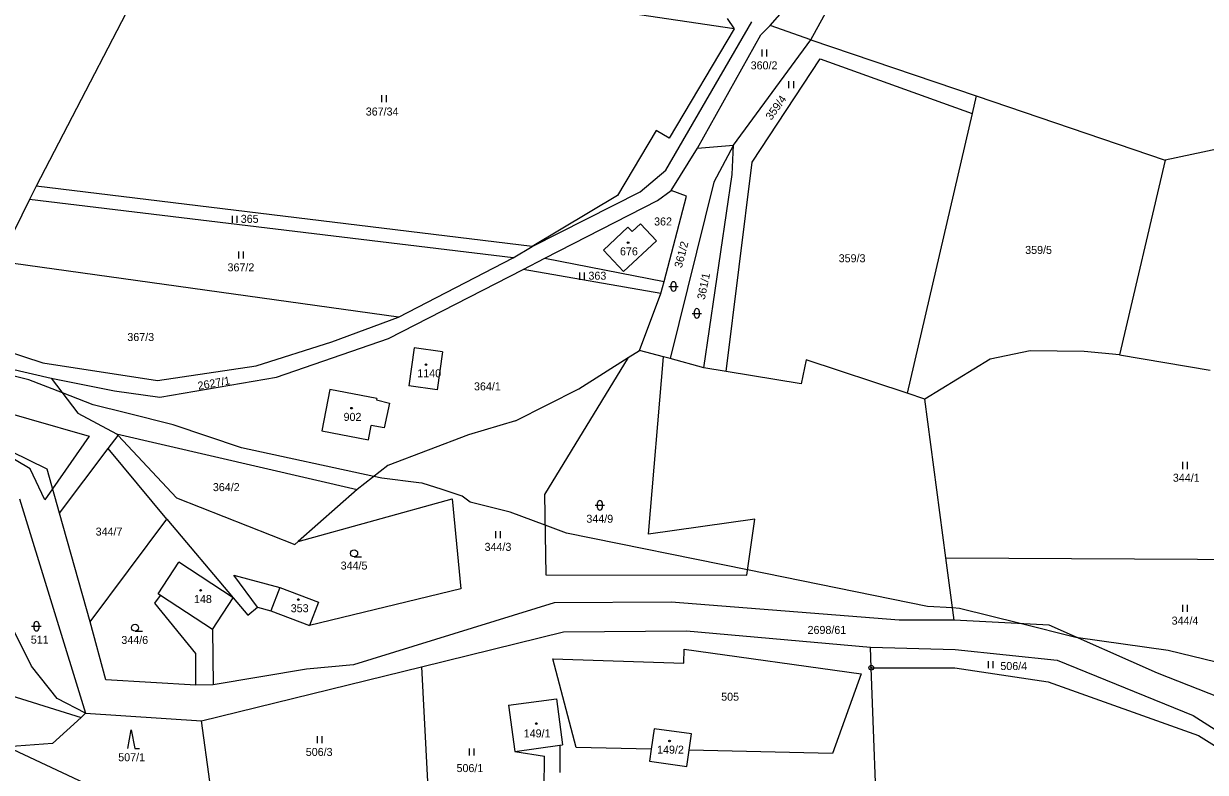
# Model space of a CAD drawing. Extents: x -439246 to -433691, y -1130252 to -1121148.
# Drawn here: x -437055.9 to -436804.9, y -1124208.5 to -1124049.4 of the extents above; entities that cross this region are included whole.
import ezdxf

# ---------------------------------------------------------------- set-up
doc = ezdxf.new("R2010")
doc.units = 0
for name, color, linetype in [('Vrstva 1', 7, 'Continuous'), ('Vrstva 16', 7, 'Continuous'), ('Vrstva 18', 7, 'Continuous'), ('Vrstva 19', 7, 'Continuous'), ('Vrstva 24', 7, 'Continuous'), ('Vrstva 25', 7, 'Continuous'), ('Vrstva 3', 7, 'Continuous'), ('Vrstva 37', 7, 'Continuous'), ('Vrstva 4', 7, 'Continuous'), ('Vrstva 52', 7, 'Continuous'), ('Vrstva 6', 7, 'Continuous')]:
    doc.layers.add(name, color=color, linetype=linetype)

msp = doc.modelspace()

# ---------------------------------------------------------------- linework, layer by layer
at = {"layer": 'Vrstva 1'}
for points in [[(-436897.33, -1124049.8), (-436883.86, -1124034.44)], [(-436888.67, -1124052.82), (-436880.03, -1124037.08)], [(-436919.46, -1124080.53), (-436901.17, -1124048.99)], [(-436906.45, -1124048.3), (-436904.98, -1124050.51)], [(-436904.98, -1124050.51), (-436918.77, -1124073.7)], [(-436912.71, -1124075.86), (-436899.32, -1124051.79)], [(-436899.32, -1124051.79), (-436897.33, -1124049.8)], [(-436888.67, -1124052.82), (-436897.33, -1124049.8)], [(-436905.12, -1124075.21), (-436888.67, -1124052.82)], [(-436888.67, -1124052.82), (-436853.55, -1124064.76)], [(-436901.15, -1124078.81), (-436886.66, -1124056.86)], [(-436886.66, -1124056.86), (-436854.41, -1124068.48)], [(-436853.55, -1124064.76), (-436854.41, -1124068.48)], [(-436853.55, -1124064.76), (-436813.41, -1124078.41)], [(-436854.41, -1124068.48), (-436868.19, -1124127.92)], [(-436921.51, -1124072.07), (-436929.72, -1124085.88)], [(-436918.77, -1124073.7), (-436921.51, -1124072.07)], [(-436918.33, -1124084.88), (-436912.71, -1124075.86)], [(-436912.71, -1124075.86), (-436905.12, -1124075.21)], [(-436905.12, -1124075.21), (-436909.27, -1124083.09)], [(-436905.36, -1124081.45), (-436905.12, -1124075.21)], [(-436802.05, -1124075.96), (-436813.41, -1124078.41)], [(-436906.64, -1124123.28), (-436901.15, -1124078.81)], [(-436813.41, -1124078.41), (-436823.08, -1124119.73)], [(-436924.89, -1124085.12), (-436919.46, -1124080.53)], [(-436911.36, -1124122.51), (-436905.36, -1124081.45)], [(-437053.19, -1124083.9), (-437054.61, -1124086.76)], [(-436947.87, -1124096.75), (-437053.19, -1124083.9)], [(-436909.27, -1124083.09), (-436918.55, -1124120.57)], [(-437054.61, -1124086.76), (-437061.15, -1124099.91)], [(-436951.87, -1124099.14), (-437054.61, -1124086.76)], [(-436947.87, -1124096.75), (-436924.89, -1124085.12)], [(-436929.72, -1124085.88), (-436947.87, -1124096.75)], [(-436945.15, -1124099.23), (-436921.2, -1124086.95)], [(-436921.2, -1124086.95), (-436918.33, -1124084.88)], [(-436919.85, -1124104.2), (-436915.08, -1124086.06)], [(-436915.08, -1124086.06), (-436918.33, -1124084.88)], [(-436926.62, -1124093.57), (-436924.87, -1124091.92)], [(-436924.87, -1124091.92), (-436921.48, -1124095.53)], [(-436932.72, -1124097.51), (-436927.51, -1124092.62)], [(-436927.51, -1124092.62), (-436926.62, -1124093.57)], [(-436951.87, -1124099.14), (-436947.87, -1124096.75)], [(-436921.48, -1124095.53), (-436928.44, -1124102.07)], [(-436976.21, -1124111.76), (-436951.87, -1124099.14)], [(-436949.8, -1124101.61), (-436945.15, -1124099.23)], [(-436945.15, -1124099.23), (-436919.85, -1124104.2)], [(-436928.44, -1124102.07), (-436932.72, -1124097.51)], [(-436976.21, -1124111.76), (-437061.15, -1124099.91)], [(-436978.4, -1124116.26), (-436949.8, -1124101.61)], [(-436920.52, -1124106.74), (-436949.8, -1124101.61)], [(-436920.52, -1124106.74), (-436919.85, -1124104.2)], [(-436925.04, -1124118.82), (-436920.52, -1124106.74)], [(-436990.42, -1124117.02), (-436976.21, -1124111.76)], [(-437006.48, -1124122.07), (-436990.42, -1124117.02)], [(-437002.17, -1124124.49), (-436978.4, -1124116.26)], [(-437059.82, -1124118.86), (-437051.77, -1124121.45)], [(-436972.95, -1124118.28), (-436974.07, -1124126.34)], [(-436966.92, -1124119.11), (-436972.95, -1124118.28)], [(-436966.92, -1124119.11), (-436968.04, -1124127.18)], [(-436927.48, -1124120.35), (-436925.04, -1124118.82)], [(-436919.93, -1124120.2), (-436925.04, -1124118.82)], [(-436842.08, -1124118.92), (-436850.55, -1124120.69)], [(-436830.6, -1124119.06), (-436842.08, -1124118.92)], [(-436823.08, -1124119.73), (-436830.6, -1124119.06)], [(-436823.08, -1124119.73), (-436803.83, -1124123.04)], [(-437051.77, -1124121.45), (-437027.42, -1124125.18)], [(-437027.42, -1124125.18), (-437006.48, -1124122.07)], [(-436927.48, -1124120.35), (-436945.2, -1124149.46)], [(-436937.97, -1124126.96), (-436927.48, -1124120.35)], [(-436923.17, -1124157.88), (-436919.93, -1124120.2)], [(-436918.55, -1124120.57), (-436919.93, -1124120.2)], [(-436911.36, -1124122.51), (-436918.55, -1124120.57)], [(-436889.64, -1124120.82), (-436890.7, -1124125.91)], [(-436868.19, -1124127.92), (-436889.64, -1124120.82)], [(-436850.55, -1124120.69), (-436864.47, -1124129.15)], [(-437058.85, -1124122.64), (-437050.05, -1124124.71)], [(-437050.05, -1124124.71), (-437036.58, -1124127.38)], [(-437050.05, -1124124.71), (-437044.35, -1124132.12)], [(-437026.95, -1124128.76), (-437002.17, -1124124.49)], [(-436906.64, -1124123.28), (-436911.36, -1124122.51)], [(-436890.7, -1124125.91), (-436906.64, -1124123.28)], [(-437036.58, -1124127.38), (-437026.95, -1124128.76)], [(-436990.8, -1124127.09), (-436992.52, -1124135.92)], [(-436980.88, -1124129.02), (-436990.8, -1124127.09)], [(-436968.04, -1124127.18), (-436974.07, -1124126.34)], [(-436951.41, -1124133.79), (-436937.97, -1124126.96)], [(-436980.88, -1124129.02), (-436980.94, -1124129.31)], [(-436980.94, -1124129.31), (-436978.14, -1124130.01)], [(-436864.47, -1124129.15), (-436868.19, -1124127.92)], [(-436859.99, -1124162.86), (-436864.47, -1124129.15)], [(-437044.35, -1124132.12), (-437036.11, -1124136.54)], [(-436978.14, -1124130.01), (-436979.3, -1124135.29)], [(-437050.89, -1124144.04), (-437074.03, -1124132.75)], [(-436982.65, -1124137.84), (-436982.05, -1124134.75)], [(-436979.3, -1124135.29), (-436982.05, -1124134.75)], [(-436951.41, -1124133.79), (-436961.39, -1124136.73)], [(-437037.89, -1124139.69), (-437035.77, -1124136.9)], [(-437036.11, -1124136.54), (-436984.99, -1124148.34)], [(-437036.11, -1124136.54), (-437035.77, -1124136.9)], [(-437035.77, -1124136.9), (-437023.42, -1124150.15)], [(-436992.52, -1124135.92), (-436982.65, -1124137.84)], [(-436961.39, -1124136.73), (-436978.5, -1124143.27)], [(-437048.25, -1124153.36), (-437037.89, -1124139.69)], [(-437025.47, -1124154.67), (-437037.89, -1124139.69)], [(-437048.25, -1124153.36), (-437050.89, -1124144.04)], [(-436978.5, -1124143.27), (-436984.99, -1124148.34)], [(-436984.99, -1124148.34), (-436997.52, -1124159.39)], [(-436945.2, -1124149.46), (-436944.95, -1124166.5)], [(-437056.72, -1124150.33), (-437042.7, -1124195.91)], [(-437023.42, -1124150.15), (-436998.26, -1124160.04)], [(-436997.52, -1124159.39), (-436964.88, -1124150.34)], [(-436964.88, -1124150.34), (-436962.99, -1124169.45)], [(-437041.71, -1124176.45), (-437048.25, -1124153.36)], [(-437041.71, -1124176.45), (-437025.47, -1124154.67)], [(-437025.47, -1124154.67), (-437011.34, -1124171.41)], [(-436900.56, -1124154.67), (-436923.17, -1124157.88)], [(-436902.29, -1124166.56), (-436900.56, -1124154.67)], [(-436997.52, -1124159.39), (-436998.26, -1124160.04)], [(-437027.32, -1124170.54), (-437022.91, -1124163.82)], [(-437011.34, -1124171.41), (-437022.91, -1124163.82)], [(-436859.99, -1124162.86), (-436766.45, -1124163.4)], [(-436858.23, -1124176.12), (-436859.99, -1124162.86)], [(-437006.22, -1124173.35), (-437011.21, -1124166.58)], [(-437011.21, -1124166.58), (-437001.47, -1124169.21)], [(-436944.95, -1124166.5), (-436902.29, -1124166.56)], [(-437001.47, -1124169.21), (-436993.25, -1124172.33)], [(-436962.99, -1124169.45), (-436995.13, -1124177.29)], [(-437028.01, -1124172.48), (-437026.79, -1124170.89)], [(-437019.28, -1124183.2), (-437028.01, -1124172.48)], [(-437026.79, -1124170.89), (-437027.32, -1124170.54)], [(-437015.74, -1124178.13), (-437011.34, -1124171.41)], [(-437011.34, -1124171.41), (-437008.25, -1124175.07)], [(-436993.25, -1124172.33), (-436995.13, -1124177.29)], [(-436943.17, -1124172.44), (-436985.82, -1124185.63)], [(-436918.31, -1124172.33), (-436943.17, -1124172.44)], [(-436869.88, -1124176.12), (-436918.31, -1124172.33)], [(-437008.25, -1124175.07), (-437006.22, -1124173.35)], [(-437006.22, -1124173.35), (-437003.36, -1124174.16)], [(-437003.36, -1124174.16), (-436995.13, -1124177.29)], [(-437054.18, -1124185.89), (-437058.72, -1124176.78)], [(-437038.41, -1124188.77), (-437041.71, -1124176.45)], [(-436858.23, -1124176.12), (-436869.88, -1124176.12)], [(-436838.02, -1124177.17), (-436858.23, -1124176.12)], [(-436815.05, -1124187.36), (-436838.02, -1124177.17)], [(-437015.74, -1124178.13), (-437015.59, -1124189.87)], [(-436971.35, -1124186.02), (-436941.2, -1124178.62)], [(-436941.2, -1124178.62), (-436915.05, -1124178.39)], [(-436915.05, -1124178.39), (-436876, -1124181.83)], [(-436915.67, -1124185.28), (-436915.57, -1124182.26)], [(-436915.57, -1124182.26), (-436877.95, -1124187.5)], [(-436875.83, -1124186.22), (-436876, -1124181.83)], [(-436876, -1124181.83), (-436857.98, -1124182.36)], [(-436857.98, -1124182.36), (-436836.37, -1124184.66)], [(-437019.28, -1124189.91), (-437019.28, -1124183.2)], [(-436938.54, -1124203.18), (-436943.45, -1124184.36)], [(-436943.45, -1124184.36), (-436915.67, -1124185.28)], [(-436836.37, -1124184.66), (-436807.43, -1124196.4)], [(-437048.71, -1124192.78), (-437054.18, -1124185.89)], [(-437018.06, -1124197.48), (-436971.35, -1124186.02)], [(-436995.81, -1124186.57), (-437015.59, -1124189.87)], [(-436985.82, -1124185.63), (-436995.81, -1124186.57)], [(-436971.35, -1124186.02), (-436969.5, -1124221.27)], [(-436877.95, -1124187.5), (-436884.04, -1124204.44)], [(-436874.37, -1124225.66), (-436875.83, -1124186.22)], [(-436875.83, -1124186.22), (-436858.06, -1124186.22)], [(-436858.06, -1124186.22), (-436838.26, -1124189.21)], [(-436799.75, -1124193.42), (-436815.05, -1124187.36)], [(-437019.28, -1124189.91), (-437038.41, -1124188.77)], [(-437015.59, -1124189.87), (-437019.28, -1124189.91)], [(-436838.26, -1124189.21), (-436806.36, -1124200.63)], [(-437062.05, -1124191.05), (-437043.67, -1124196.8)], [(-437042.7, -1124195.91), (-437048.71, -1124192.78)], [(-436952.86, -1124194.15), (-436942.71, -1124192.84)], [(-436952.86, -1124194.15), (-436951.57, -1124204.05)], [(-436942.71, -1124192.84), (-436941.42, -1124202.61)], [(-437043.67, -1124196.8), (-437049.7, -1124202.34)], [(-437042.7, -1124195.91), (-437043.67, -1124196.8)], [(-437042.7, -1124195.91), (-437018.06, -1124197.48)], [(-437016.29, -1124210.38), (-437018.06, -1124197.48)], [(-436807.43, -1124196.4), (-436780.55, -1124213.51)], [(-436921.95, -1124199.18), (-436922.57, -1124203.55)], [(-436914.04, -1124200.31), (-436921.95, -1124199.18)], [(-437049.7, -1124202.34), (-437059.32, -1124203.07)], [(-436941.97, -1124202.69), (-436941.42, -1124202.61)], [(-436914.53, -1124203.73), (-436914.04, -1124200.31)], [(-436806.36, -1124200.63), (-436783.81, -1124214.7)], [(-437059.32, -1124203.07), (-437032.58, -1124215.56)], [(-436951.57, -1124204.05), (-436945.25, -1124205.03)], [(-436945.29, -1124212.09), (-436945.25, -1124205.03)], [(-436941.97, -1124202.69), (-436941.97, -1124208.5)], [(-436922.57, -1124203.55), (-436938.54, -1124203.18)], [(-436922.57, -1124203.55), (-436922.92, -1124206.06)], [(-436915.02, -1124207.18), (-436914.53, -1124203.73)], [(-436884.04, -1124204.44), (-436914.53, -1124203.73)], [(-436922.92, -1124206.06), (-436915.02, -1124207.18)]]:
    msp.add_lwpolyline(points, dxfattribs=at)
at = {"layer": 'Vrstva 24'}
for radius in [0.5, 0.1]:
    msp.add_circle((-436875.83, -1124186.22), radius, dxfattribs=at)
at = {"layer": 'Vrstva 25'}
for p, q in [((-436898.99, -1124056.41), (-436898.99, -1124054.91)), ((-436897.99, -1124056.41), (-436897.99, -1124054.91)), ((-436893.31, -1124063.12), (-436893.31, -1124061.62)), ((-436892.31, -1124063.12), (-436892.31, -1124061.62)), ((-436979.78, -1124066.08), (-436979.78, -1124064.58)), ((-436978.78, -1124066.08), (-436978.78, -1124064.58)), ((-437011.53, -1124091.72), (-437011.53, -1124090.22)), ((-437010.53, -1124091.72), (-437010.53, -1124090.22)), ((-437010.16, -1124099.32), (-437010.16, -1124097.82)), ((-437009.16, -1124099.32), (-437009.16, -1124097.82)), ((-436937.72, -1124103.8), (-436937.72, -1124102.3)), ((-436936.72, -1124103.8), (-436936.72, -1124102.3)), ((-436918.32, -1124105.72), (-436918.32, -1124104.72)), ((-436917.32, -1124104.72), (-436917.32, -1124105.72)), ((-436918.82, -1124105.22), (-436916.82, -1124105.22)), ((-436913.87, -1124110.95), (-436911.87, -1124110.95)), ((-436913.37, -1124111.45), (-436913.37, -1124110.45)), ((-436912.37, -1124110.45), (-436912.37, -1124111.45)), ((-436809.63, -1124144.02), (-436809.63, -1124142.52)), ((-436808.63, -1124144.02), (-436808.63, -1124142.52)), ((-436934.46, -1124151.73), (-436932.46, -1124151.73)), ((-436933.96, -1124152.23), (-436933.96, -1124151.23)), ((-436932.96, -1124151.23), (-436932.96, -1124152.23)), ((-436955.6, -1124158.7), (-436955.6, -1124157.2)), ((-436954.6, -1124158.7), (-436954.6, -1124157.2)), ((-436985.67, -1124162.68), (-436984.07, -1124162.68)), ((-436809.67, -1124174.37), (-436809.67, -1124172.87)), ((-436808.67, -1124174.37), (-436808.67, -1124172.87)), ((-437054.16, -1124177.41), (-437052.16, -1124177.41)), ((-437053.66, -1124177.91), (-437053.66, -1124176.91)), ((-437052.66, -1124176.91), (-437052.66, -1124177.91)), ((-437032.2, -1124178.48), (-437030.6, -1124178.48)), ((-436850.93, -1124186.32), (-436850.93, -1124184.82)), ((-436849.93, -1124186.32), (-436849.93, -1124184.82)), ((-436993.47, -1124202.27), (-436993.47, -1124200.77)), ((-436992.47, -1124202.27), (-436992.47, -1124200.77)), ((-436961.17, -1124204.87), (-436961.17, -1124203.37)), ((-436960.17, -1124204.87), (-436960.17, -1124203.37))]:
    msp.add_line(p, q, dxfattribs=at)
msp.add_lwpolyline([(-437033.76, -1124203.4), (-437033.06, -1124199.4), (-437032.26, -1124203.4), (-437031.26, -1124203.4)], dxfattribs=at)
for centre, radius in [((-436927.48, -1124095.92), 0.175), ((-436970.42, -1124121.83), 0.175), ((-436986.21, -1124131.09), 0.175), ((-436985.67, -1124161.93), 0.75), ((-437018.27, -1124169.79), 0.175), ((-436997.52, -1124171.74), 0.175), ((-437032.2, -1124177.73), 0.75), ((-436946.98, -1124198.09), 0.175), ((-436918.67, -1124201.79), 0.175)]:
    msp.add_circle(centre, radius, dxfattribs=at)
for centre, start, end in [((-436917.82, -1124104.72), 0, 180), ((-436917.82, -1124105.72), 180, 0), ((-436912.87, -1124110.45), 0, 180), ((-436912.87, -1124111.45), 180, 0), ((-436933.46, -1124151.23), 0, 180), ((-436933.46, -1124152.23), 180, 0), ((-437053.16, -1124176.91), 0, 180), ((-437053.16, -1124177.91), 180, 0)]:
    msp.add_arc(centre, 0.5, start, end, dxfattribs=at)
at = {"layer": 'Vrstva 3'}
for points in [[(-436926.62, -1124093.57), (-436924.87, -1124091.92)], [(-436924.87, -1124091.92), (-436921.48, -1124095.53)], [(-436932.72, -1124097.51), (-436927.51, -1124092.62)], [(-436927.51, -1124092.62), (-436926.62, -1124093.57)], [(-436921.48, -1124095.53), (-436928.44, -1124102.07)], [(-436928.44, -1124102.07), (-436932.72, -1124097.51)], [(-436972.95, -1124118.28), (-436974.07, -1124126.34)], [(-436966.92, -1124119.11), (-436972.95, -1124118.28)], [(-436966.92, -1124119.11), (-436968.04, -1124127.18)], [(-436990.8, -1124127.09), (-436992.52, -1124135.92)], [(-436980.88, -1124129.02), (-436990.8, -1124127.09)], [(-436968.04, -1124127.18), (-436974.07, -1124126.34)], [(-436980.88, -1124129.02), (-436980.94, -1124129.31)], [(-436980.94, -1124129.31), (-436978.14, -1124130.01)], [(-436978.14, -1124130.01), (-436979.3, -1124135.29)], [(-436982.65, -1124137.84), (-436982.05, -1124134.75)], [(-436979.3, -1124135.29), (-436982.05, -1124134.75)], [(-436992.52, -1124135.92), (-436982.65, -1124137.84)], [(-437027.32, -1124170.54), (-437022.91, -1124163.82)], [(-437011.34, -1124171.41), (-437022.91, -1124163.82)], [(-437001.47, -1124169.21), (-437003.36, -1124174.16)], [(-437001.47, -1124169.21), (-436993.25, -1124172.33)], [(-437026.79, -1124170.89), (-437027.32, -1124170.54)], [(-437015.74, -1124178.13), (-437026.79, -1124170.89)], [(-437015.74, -1124178.13), (-437011.34, -1124171.41)], [(-436993.25, -1124172.33), (-436995.13, -1124177.29)], [(-437003.36, -1124174.16), (-436995.13, -1124177.29)], [(-436952.86, -1124194.15), (-436942.71, -1124192.84)], [(-436952.86, -1124194.15), (-436951.57, -1124204.05)], [(-436942.71, -1124192.84), (-436941.42, -1124202.61)], [(-436921.95, -1124199.18), (-436922.57, -1124203.55)], [(-436914.04, -1124200.31), (-436921.95, -1124199.18)], [(-436941.97, -1124202.69), (-436941.42, -1124202.61)], [(-436914.53, -1124203.73), (-436914.04, -1124200.31)], [(-436951.57, -1124204.05), (-436941.97, -1124202.69)], [(-436922.57, -1124203.55), (-436922.92, -1124206.06)], [(-436915.02, -1124207.18), (-436914.53, -1124203.73)], [(-436922.92, -1124206.06), (-436915.02, -1124207.18)]]:
    msp.add_lwpolyline(points, dxfattribs=at)
at = {"layer": 'Vrstva 37'}
for centre in [(-436927.48, -1124095.92), (-436970.42, -1124121.83), (-436986.21, -1124131.09), (-437018.27, -1124169.79), (-436997.52, -1124171.74), (-436946.98, -1124198.09), (-436918.67, -1124201.79)]:
    msp.add_circle(centre, 0.175, dxfattribs=at)
at = {"layer": 'Vrstva 4'}
for points in [[(-437001.47, -1124169.21), (-437003.36, -1124174.16)], [(-437015.74, -1124178.13), (-437026.79, -1124170.89)], [(-436951.57, -1124204.05), (-436941.97, -1124202.69)]]:
    msp.add_lwpolyline(points, dxfattribs=at)
at = {"layer": 'Vrstva 52'}
for points in [[(-437091.44, -1124123.06), (-437080.49, -1124126.01), (-437041.94, -1124137.05), (-437049.71, -1124148.21), (-437051.36, -1124150.58), (-437054.45, -1124143.96), (-437070.49, -1124134.47), (-437078.58, -1124129.69), (-437123.01, -1124144.97), (-437116.08, -1124123.4), (-437105.01, -1124123.89), (-437091.58, -1124124.49), (-437091.44, -1124123.06)], [(-436802.59, -1124185.02), (-436812.75, -1124182.59), (-436831.91, -1124179.88), (-436832.35, -1124179.82), (-436844.23, -1124176.85), (-436857.06, -1124173.64), (-436858.57, -1124173.54), (-436863.88, -1124173.21), (-436902.13, -1124165.46), (-436940.57, -1124157.66), (-436945.1, -1124155.96), (-436952.5, -1124153.19), (-436961.02, -1124151.06), (-436962.72, -1124149.78), (-436966.98, -1124148.39), (-436971.25, -1124147.01), (-436971.94, -1124146.92), (-436979.76, -1124145.94), (-436981.46, -1124145.58), (-437009.59, -1124139.55), (-437024.08, -1124134.65), (-437033.98, -1124132.18), (-437041.12, -1124130.39), (-437047.64, -1124127.85), (-437054.75, -1124125.07), (-437064.98, -1124122.51)]]:
    msp.add_lwpolyline(points, dxfattribs=at)
at = {"layer": 'Vrstva 6'}
for points in [[(-437026.52, -1124032.45), (-437053.19, -1124083.9)], [(-436904.98, -1124050.51), (-437026.52, -1124032.45)]]:
    msp.add_lwpolyline(points, dxfattribs=at)

# ---------------------------------------------------------------- texts
at = {"layer": 'Vrstva 16'}
msp.add_text('2698/61', height=1.7, dxfattribs=at).set_placement((-436889.36, -1124179.05))
at = {"layer": 'Vrstva 18'}
for s, p in [('360/2', (-436901.45, -1124059.11)), ('367/34', (-436983.2, -1124068.92)), ('365', (-437009.75, -1124091.72)), ('362', (-436921.96, -1124092.28)), ('359/5', (-436843.14, -1124098.32)), ('359/3', (-436882.75, -1124100.09)), ('367/2', (-437012.56, -1124102.02)), ('363', (-436935.9, -1124103.8)), ('367/3', (-437033.84, -1124116.82)), ('364/1', (-436960.21, -1124127.31)), ('344/1', (-436811.77, -1124146.72)), ('364/2', (-437015.67, -1124148.71)), ('344/9', (-436936.34, -1124155.43)), ('344/7', (-437040.57, -1124158.16)), ('344/3', (-436957.96, -1124161.4)), ('344/5', (-436988.53, -1124165.38)), ('344/4', (-436812.04, -1124177.07)), ('511', (-437054.34, -1124181.11)), ('344/6', (-437035.11, -1124181.18)), ('506/4', (-436848.41, -1124186.72)), ('505', (-436907.71, -1124193.24)), ('507/1', (-437035.77, -1124206.1)), ('506/3', (-436995.94, -1124204.97)), ('506/1', (-436963.92, -1124208.4))]:
    msp.add_text(s, height=1.7, dxfattribs=at).set_placement(p)
for s, rotation, p in [('359/4', 54.4192, (-436897.05, -1124070.04)), ('361/2', 75.4495, (-436916.07, -1124101.42)), ('361/1', 78.3315, (-436911.2, -1124108.13)), ('2627/1', 9.9467, (-437018.73, -1124127.2))]:
    msp.add_text(s, height=1.7, rotation=rotation, dxfattribs=at).set_placement(p)
at = {"layer": 'Vrstva 19'}
for s, p in [('676', (-436929.2, -1124098.62)), ('1140', (-436972.25, -1124124.53)), ('902', (-436987.91, -1124133.79)), ('148', (-437019.68, -1124172.49)), ('353', (-436999.13, -1124174.44)), ('149/1', (-436949.65, -1124201.03)), ('149/2', (-436921.32, -1124204.49))]:
    msp.add_text(s, height=1.7, dxfattribs=at).set_placement(p)

doc.saveas('drawing.dxf')
